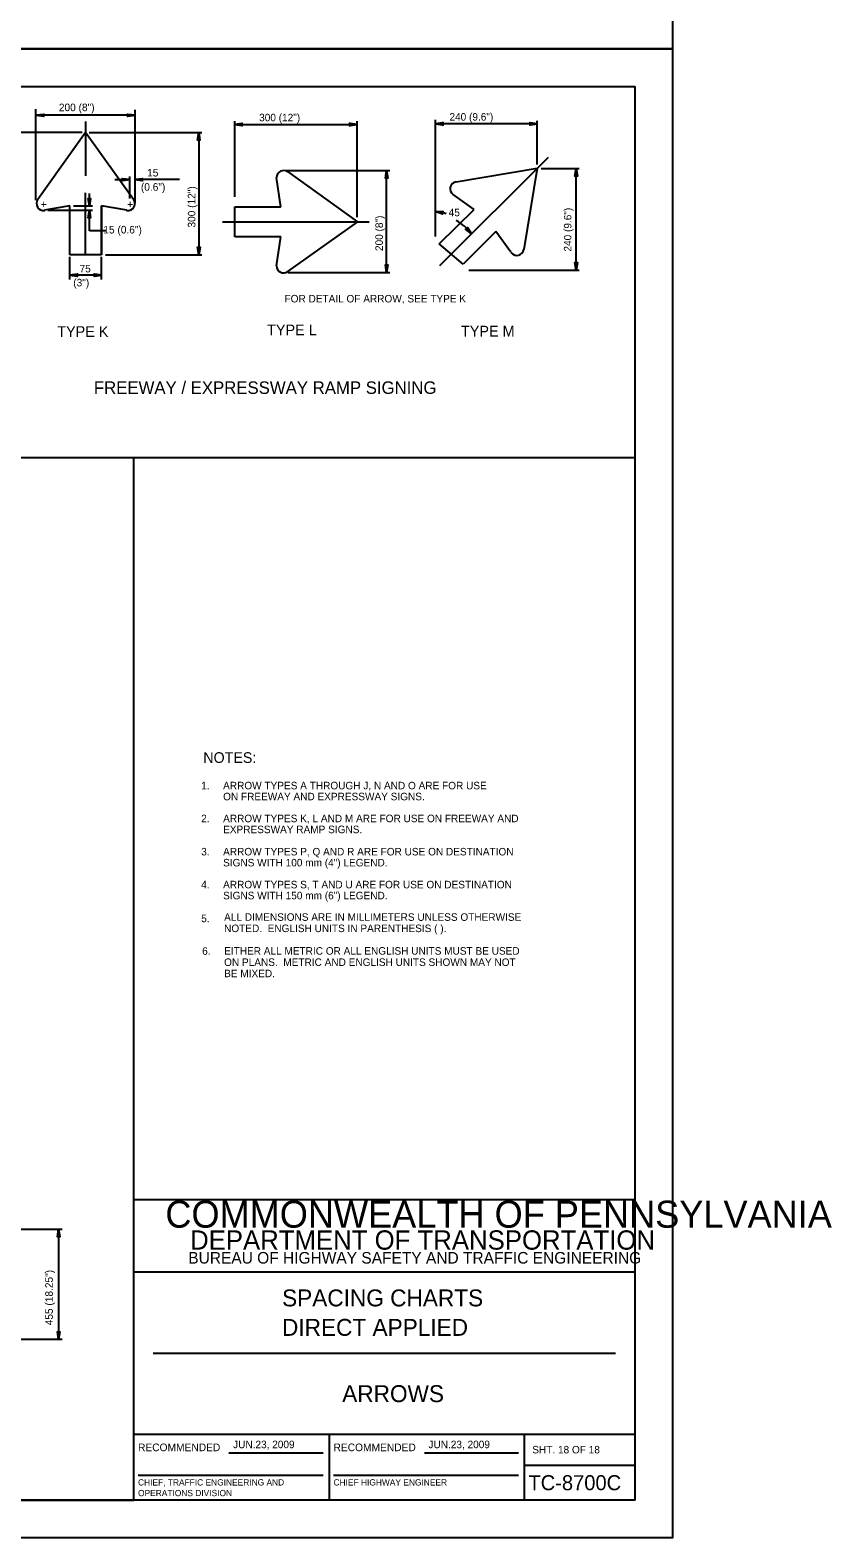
# Model space of a CAD drawing. Extents: x 637580 to 641849, y 297270 to 299646.
# Drawn here: x 641529 to 641849, y 298458 to 299059 of the extents above; entities that cross this region are included whole.
import ezdxf

# ---------------------------------------------------------------- set-up
doc = ezdxf.new("R2010")
doc.units = 0
for name, color, linetype in [('1', 7, 'Continuous'), ('2', 7, 'Continuous'), ('3', 7, 'Continuous'), ('XCS-GRID-HVGL', 7, 'Continuous')]:
    doc.layers.add(name, color=color, linetype=linetype)

# ---------------------------------------------------------------- blocks, each defined once
blk = doc.blocks.new('RARROW')
at = {"layer": '3'}
blk.add_lwpolyline([(-2.2695, 0.285), (-2.184875, 0.12075), (0, 0), (-2.2695, 0.285), (-2.38575, 0.384625), (0, 0), (-2.183125, -0.108), (-2.262875, -0.2705), (0, 0), (-2.38575, -0.379125), (-2.262875, -0.2705)], dxfattribs=at)

msp = doc.modelspace()

# ---------------------------------------------------------------- linework, layer by layer
at = {"layer": '1'}
for p, q in [((640984.31, 299036.63), (641770.31, 299036.63)), ((641770.31, 298472.63), (641770.31, 299036.63)), ((641570.31, 298472.63), (641570.31, 298592.63)), ((641570.31, 298592.63), (641770.31, 298592.63)), ((641770.31, 298563.63), (641570.31, 298563.63)), ((641578.06, 298531.31), (641762.56, 298531.31)), ((641570.31, 298499), (641770.31, 298499)), ((641648.31, 298499), (641648.31, 298472.63)), ((641726.19, 298472.63), (641726.19, 298499)), ((641608.24, 298491.57), (641645.87, 298491.57)), ((641686.24, 298491.57), (641723.87, 298491.57)), ((641571.99, 298482.68), (641645.87, 298482.68)), ((641649.99, 298482.68), (641723.87, 298482.68)), ((641726.19, 298486.63), (641770.31, 298486.63)), ((641770.31, 298472.63), (640984.31, 298472.63)), ((640984.31, 298472.63), (641570.31, 298472.63))]:
    msp.add_line(p, q, dxfattribs=at)
for points in [[(641770.31, 298888.5), (640984.31, 298888.5)], [(641570.31, 298592.63), (641570.31, 298888.5)]]:
    msp.add_lwpolyline(points, dxfattribs=at)
at = {"layer": '2'}
for p, q in [((641531.19, 298991.25), (641531.19, 299027.55)), ((641570.81, 299025.16), (641531.4, 299025.16)), ((641570.81, 298990.13), (641570.81, 299027.33)), ((641549.69, 299018.25), (641514.69, 299018.25)), ((641532.06, 298991.75), (641551.06, 299018.38)), ((641551.06, 299022.63), (641551.06, 299001)), ((641551.06, 299018.38), (641570.19, 298991.75)), ((641552.44, 299018.25), (641597.44, 299018.25)), ((641596.22, 299018.25), (641596.22, 298969.5)), ((641610.56, 298992.63), (641610.56, 299022.88)), ((641610.56, 299021.5), (641659.44, 299021.5)), ((641659.44, 298984.5), (641659.44, 299022.88)), ((641690.69, 298976.75), (641690.69, 299023.29)), ((641731.31, 299021.74), (641690.69, 299021.74)), ((641731.31, 299005.5), (641731.31, 299022.93)), ((641692.44, 298965.25), (641735.81, 299008.5)), ((641568.69, 298992), (641568.69, 299000.75)), ((641628.94, 298988.63), (641627.19, 299000.38)), ((641631.06, 299003.13), (641672.44, 299003.13)), ((641631.69, 299002.75), (641659.56, 298982.63)), ((641671.19, 298962.5), (641671.19, 299003.13)), ((641698.94, 298998.63), (641731.31, 299004)), ((641731.31, 299004), (641725.94, 298971.63)), ((641732.81, 299003.88), (641748.06, 299003.88)), ((641746.81, 298963.38), (641746.81, 299003.88)), ((641551.06, 298969.5), (641551.06, 298994.25)), ((641552.56, 298989), (641552.56, 298994)), ((641562.69, 298999.5), (641568.69, 298999.5)), ((641588.53, 298999.5), (641570.81, 298999.5)), ((641544.81, 298989), (641534.69, 298987.25)), ((641544.81, 298969.5), (641544.81, 298989)), ((641544.81, 298969.5), (641544.81, 298989)), ((641546.19, 298989), (641553.81, 298989)), ((641567.56, 298987.25), (641557.44, 298989)), ((641557.44, 298989), (641557.44, 298969.5)), ((641557.44, 298969.5), (641557.44, 298989)), ((641610.56, 298976.63), (641610.56, 298988.63)), ((641610.56, 298988.63), (641628.94, 298988.63)), ((641692.19, 298973.88), (641706.06, 298987.63)), ((641706.06, 298987.63), (641697.69, 298993.5)), ((641536.06, 298987.25), (641553.81, 298987.25)), ((641552.56, 298979), (641552.56, 298987.25)), ((641605.69, 298982.63), (641664.19, 298982.63)), ((641659.56, 298982.63), (641631.69, 298962.88)), ((641559.44, 298979), (641552.56, 298979)), ((641628.94, 298976.63), (641610.56, 298976.63)), ((641627.19, 298965.13), (641628.94, 298976.63)), ((641714.81, 298978.75), (641701.69, 298965.75)), ((641720.81, 298970.5), (641714.81, 298978.75)), ((641701.69, 298965.75), (641692.19, 298973.88)), ((641557.44, 298969.5), (641544.81, 298969.5)), ((641544.81, 298959.63), (641544.81, 298968.63)), ((641557.44, 298959.63), (641557.44, 298968.63)), ((641559.06, 298969.5), (641597.44, 298969.5)), ((641557.44, 298961.38), (641544.81, 298961.38)), ((641631.94, 298962.5), (641672.44, 298962.5)), ((641704.06, 298963.38), (641748.06, 298963.38)), ((641488.06, 298580.75), (641541.69, 298580.75)), ((641540.31, 298580.75), (641540.31, 298536.88)), ((641488.06, 298536.88), (641541.69, 298536.88))]:
    msp.add_line(p, q, dxfattribs=at)
for centre, radius, start, end in [((641630.08, 299000.29), 2.83, 54.40441, 180), ((641699.35, 298995.88), 2.83, 99.40376, 234.5287), ((641534.29, 298990), 2.83, 144.40376, 279.5287), ((641567.92, 298990), 2.83, 260.47321, 35.59303), ((641688.55, 298968.31), 18.65, 70.13194, 83.43124), ((641689.97, 298966.89), 18.65, 35.93254, 61.13668), ((641723.12, 298972.1), 2.83, 215.47321, 350.59303), ((641630.08, 298965.09), 2.83, 180, 305.5941)]:
    msp.add_arc(centre, radius, start, end, dxfattribs=at)
at = {"layer": 'XCS-GRID-HVGL'}
for points in [[(640944.31, 299645.63), (641785.31, 299645.63), (641785.31, 299051.63), (640944.31, 299051.63)], [(640944.31, 299051.63), (641785.31, 299051.63), (641785.31, 298457.63), (640944.31, 298457.63)]]:
    msp.add_lwpolyline(points, close=True, dxfattribs=at)

# ---------------------------------------------------------------- block references
at = {"layer": '2', "xscale": 1.2574347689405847}
for p, yscale, rotation in [((641531.4, 299025.16), 1.3092961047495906, 180), ((641596.22, 299018.25), 1.3092961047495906, 89.99999999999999), ((641610.56, 299021.5), 1.3092961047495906, 180), ((641690.69, 299021.74), 1.3092961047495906, 180), ((641570.81, 298999.5), 1.3092961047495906, 180), ((641671.19, 299003.13), 1.3092961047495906, 89.99999999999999), ((641746.81, 299003.88), 1.3092961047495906, 89.99999999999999), ((641552.56, 298989), 1.3092961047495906, -90.00000000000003), ((641552.56, 298987.25), 1.3092961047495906, 89.99999999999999), ((641690.68, 298986.83), 1.3092961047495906, 169.25034705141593), ((641705.07, 298977.83), 1.3092961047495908, -49.14095688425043), ((641596.22, 298969.5), 1.3092961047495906, -90.00000000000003), ((641671.19, 298962.5), 1.3092961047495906, -90.00000000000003), ((641746.81, 298963.38), 1.3092961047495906, -90.00000000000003), ((641544.81, 298961.38), 1.3092961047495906, 180), ((641540.31, 298580.75), 1.3092961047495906, 89.99999999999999), ((641540.31, 298536.88), 1.3092961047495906, -90.00000000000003)]:
    msp.add_blockref('RARROW', p, dxfattribs=dict(at, yscale=yscale, rotation=rotation))
at = {"layer": '2', "xscale": 1.2574347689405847, "yscale": 1.3092961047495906}
for p in [(641570.81, 299025.16), (641659.44, 299021.5), (641731.31, 299021.74), (641568.69, 298999.5), (641557.44, 298961.38)]:
    msp.add_blockref('RARROW', p, dxfattribs=at)

# ---------------------------------------------------------------- texts
at = {"layer": '1'}
for s, height, p in [('COMMONWEALTH OF PENNSYLVANIA', 10.7828, (641582.9, 298581.36)), ('DEPARTMENT OF TRANSPORTATION', 7.6837, (641592.76, 298572.61)), ('BUREAU OF HIGHWAY SAFETY AND TRAFFIC ENGINEERING', 4.6253, (641592.04, 298567.04)), ('SPACING CHARTS', 6.75, (641629.47, 298549.97)), ('DIRECT APPLIED', 6.75, (641629.45, 298538.22)), ('ARROWS', 6.75, (641653.47, 298511.78)), ('RECOMMENDED', 3.048, (641571.99, 298492.2)), ('RECOMMENDED', 3.048, (641649.99, 298492.2)), ('SHT. 18 OF 18', 3, (641729.32, 298491.31)), ('TC-8700C', 6, (641727.77, 298476.63)), ('OPERATIONS DIVISION', 2.5, (641571.99, 298474.26)), ('CHIEF, TRAFFIC ENGINEERING AND', 2.5, (641571.99, 298478.51)), ('CHIEF HIGHWAY ENGINEER', 2.5, (641649.99, 298478.51))]:
    msp.add_text(s, height=height, dxfattribs=at).set_placement(p)
at = {"layer": '2'}
for s, height, p in [('200 (8")', 3.022, (641540.4, 299026.8)), ('300 (12")', 3, (641620.32, 299022.77)), ('240 (9.6")', 3, (641696.27, 299023.03)), (' 15', 3.022, (641574.49, 299000.76)), ('(0.6")', 3.022, (641573.14, 298995.06)), ('+', 3, (641533.19, 298988.13)), ('+', 3, (641567.69, 298988.13)), ('45', 3.022, (641695.94, 298984.88)), (' 15 (0.6")', 3.022, (641557.03, 298978.01)), ('75', 3.022, (641548.65, 298962.47)), ('(3")', 3.022, (641546.14, 298956.89)), ('FOR DETAIL OF ARROW, SEE TYPE K', 3, (641630.44, 298950.5)), ('TYPE K', 4.3, (641539.74, 298936.72)), ('TYPE L', 4.3, (641623.49, 298937.37)), ('TYPE M', 4.3, (641700.86, 298936.9)), ('FREEWAY / EXPRESSWAY RAMP SIGNING', 5, (641554.37, 298914)), ('NOTES:', 4.25, (641598.03, 298766.8)), ('1. ', 3, (641597.19, 298756.25)), ('ARROW TYPES A THROUGH J, N AND O ARE FOR USE', 3, (641605.94, 298756.25)), ('ON FREEWAY AND EXPRESSWAY SIGNS.', 3, (641605.94, 298751.88)), ('2. ', 3, (641597.19, 298743.13)), ('ARROW TYPES K, L AND M ARE FOR USE ON FREEWAY AND', 3, (641605.94, 298743.13)), ('EXPRESSWAY RAMP SIGNS.', 3, (641605.94, 298738.75)), ('3. ', 3, (641597.19, 298729.88)), ('ARROW TYPES P, Q AND R ARE FOR USE ON DESTINATION', 3, (641605.94, 298729.88)), ('SIGNS WITH 100 mm (4") LEGEND.', 3, (641605.94, 298725.5)), ('4. ', 3, (641597.19, 298716.75)), ('ARROW TYPES S, T AND U ARE FOR USE ON DESTINATION', 3, (641605.94, 298716.75)), ('SIGNS WITH 150 mm (6") LEGEND.', 3, (641605.94, 298712.38)), ('5. ', 3, (641597.19, 298703.25)), ('ALL DIMENSIONS ARE IN MILLIMETERS UNLESS OTHERWISE', 3, (641606.34, 298703.79)), ('NOTED.  ENGLISH UNITS IN PARENTHESIS ( ).', 3, (641606.34, 298699.29)), ('6. ', 3, (641597.59, 298690.23)), ('EITHER ALL METRIC OR ALL ENGLISH UNITS MUST BE USED', 3, (641606.34, 298690.29)), ('ON PLANS.  METRIC AND ENGLISH UNITS SHOWN MAY NOT ', 3, (641606.34, 298685.79)), ('BE MIXED.', 3, (641606.34, 298681.29)), ('JUN.23, 2009', 3, (641609.93, 298493.39))]:
    msp.add_text(s, height=height, dxfattribs=at).set_placement(p)
for s, height, rotation, p in [('300 (12")', 3.022, 90, (641594.88, 298980.37)), ('240 (9.6")', 3, 90, (641744.93, 298970.79)), ('200 (8")', 3, 90, (641669.69, 298971.01)), ('455 (18.25")', 3.0217, 90, (641537.98, 298542.42)), ('JUN.23, 2009', 3, 360, (641687.88, 298493.39))]:
    msp.add_text(s, height=height, rotation=rotation, dxfattribs=at).set_placement(p)

doc.saveas('drawing.dxf')
